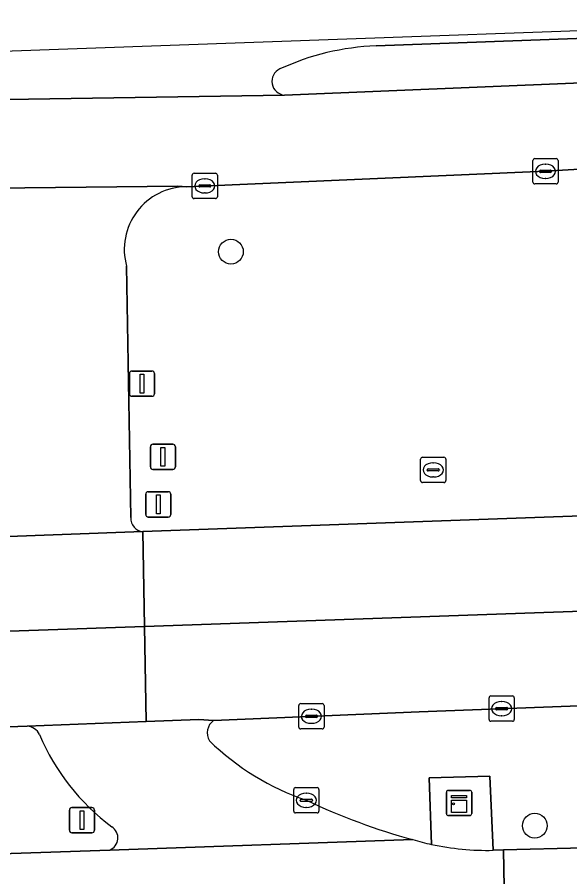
# Model space of a CAD drawing. Extents: x 161084 to 161928, y 385354 to 386522.
# Drawn here: x 161509.18 to 161531.06, y 386476.5 to 386510.49 of the extents above; entities that cross this region are included whole.
import ezdxf

# ---------------------------------------------------------------- set-up
doc = ezdxf.new("R2010")
doc.units = 0
for name, color, linetype in [('IMGEO_Berm_groen', 7, 'Continuous'), ('IMGEO_Boom', 7, 'Continuous'), ('IMGEO_Fietspad_open', 7, 'Continuous'), ('IMGEO_Kast', 7, 'Continuous'), ('IMGEO_Kolk', 7, 'Continuous'), ('IMGEO_Lichtmast', 7, 'Continuous'), ('IMGEO_OVBaan_gesloten', 7, 'Continuous'), ('IMGEO_Rijbaan_lokaal_open', 7, 'Continuous'), ('IMGEO_Rijbaan_regionaal_gesloten', 7, 'Continuous'), ('IMGEO_Rioolput', 7, 'Continuous'), ('IMGEO_Verkeersbordpaal', 7, 'Continuous'), ('IMGEO_Verkeersregelinstallatiepaal', 7, 'Continuous'), ('IMGEO_Voetpad_open', 7, 'Continuous')]:
    doc.layers.add(name, color=color, linetype=linetype)

msp = doc.modelspace()

# ---------------------------------------------------------------- linework, layer by layer
at = {"layer": 'IMGEO_Berm_groen'}
for points in [[(161541.415, 386510.009), (161523.392, 386509.355)], [(161519.767, 386507.409), (161531.52, 386507.898)], [(161536.139, 386504.759), (161530.094, 386504.395), (161515.879, 386503.787)], [(161513.512, 386500.64), (161513.679, 386490.701)], [(161514.156, 386490.147), (161610.593, 386493.594)], [(161610.999, 386486.108), (161597.637, 386485.668), (161594.596, 386485.53), (161572.906, 386484.813), (161525.095, 386483.027), (161516.956, 386482.684)], [(161509.574, 386482.455), (161419.19, 386479.191), (161403.895, 386478.639), (161397.843, 386478.5), (161387.908, 386473.37), (161419.34, 386474.481), (161422.42, 386474.59), (161500, 386477.146), (161503.47, 386477.26), (161504.64, 386477.27), (161512.843, 386477.556)], [(161525.579, 386477.78), (161525.495, 386480.416), (161527.893, 386480.478), (161528.023, 386477.548), (161528.428, 386477.563), (161534.796, 386477.72), (161557.954, 386478.54), (161563.804, 386478.726), (161569.853, 386478.954)]]:
    msp.add_lwpolyline(points, dxfattribs=at)
for centre, radius, start, end in [((161523.772, 386499.355), 10.007, 92.1748, 114.7632), ((161519.806, 386507.95), 0.542, 114.6801, 265.8417), ((161515.901, 386501.307), 2.48, 90.5072, 195.5958), ((161514.21, 386490.676), 0.531, 177.258, 264.1996), ((161517.318, 386482.189), 0.613, 126.1659, 210.9423), ((161509.533, 386481.865), 0.591, 25.5451, 86.0616), ((161518.223, 386485.567), 8.854, 202.9085, 233.2406), ((161523.995, 386489.33), 10.368, 225.9896, 251.0474), ((161531.68, 386502.965), 25.915, 244.7559, 254.705), ((161512.655, 386478.035), 0.514, 291.4861, 58.4181), ((161527.703, 386487.614), 10.061, 253.4917, 257.8131)]:
    msp.add_arc(centre, radius, start, end, dxfattribs=at)
at = {"layer": 'IMGEO_Boom'}
for centre in [(161517.642, 386501.217), (161529.67, 386478.52)]:
    msp.add_circle(centre, 0.489, dxfattribs=at)
at = {"layer": 'IMGEO_Fietspad_open'}
msp.add_lwpolyline([(161524.844, 386477.968), (161512.843, 386477.556), (161504.64, 386477.27), (161504.681, 386475.335), (161520.243, 386475.807), (161528.463, 386476.077), (161528.428, 386477.563), (161528.023, 386477.548)], dxfattribs=at)
for centre, radius, start, end in [((161527.703, 386487.614), 10.061, 253.4917, 257.8131), ((161527.782, 386487.996), 10.451, 257.832, 271.3227)]:
    msp.add_arc(centre, radius, start, end, dxfattribs=at)
at = {"layer": 'IMGEO_Kast'}
for p, q in [((161526.174, 386478.993), (161526.174, 386479.834)), ((161526.174, 386479.834), (161526.174, 386478.993)), ((161526.249, 386479.918), (161527.09, 386479.918)), ((161527.09, 386479.918), (161526.249, 386479.918)), ((161527.174, 386479.843), (161527.174, 386479.002)), ((161527.174, 386479.002), (161527.174, 386479.843)), ((161527.099, 386478.918), (161526.258, 386478.918)), ((161526.258, 386478.918), (161527.099, 386478.918))]:
    msp.add_line(p, q, dxfattribs=at)
for points in [[(161526.369, 386479.708), (161526.969, 386479.708), (161526.969, 386479.623), (161526.369, 386479.623), (161526.369, 386479.708)], [(161526.369, 386479.533), (161526.969, 386479.533), (161526.969, 386479.044), (161526.369, 386479.044), (161526.369, 386479.533)]]:
    msp.add_lwpolyline(points, dxfattribs=at)
msp.add_circle((161526.453, 386479.382), 0.0377, dxfattribs=at)
for centre, start, end in [((161526.252, 386479.84), 92.4484, 184.2845), ((161526.252, 386479.84), 92.4484, 184.2845), ((161527.096, 386479.84), 2.4484, 94.2845), ((161527.096, 386479.84), 2.4484, 94.2845), ((161526.252, 386478.996), 182.4484, 274.2845), ((161526.252, 386478.996), 182.4484, 274.2845), ((161527.096, 386478.996), 272.4484, 4.2845), ((161527.096, 386478.996), 272.4484, 4.2845)]:
    msp.add_arc(centre, 0.0779, start, end, dxfattribs=at)
at = {"layer": 'IMGEO_Kolk'}
for p, q in [((161529.593, 386503.969), (161529.593, 386504.821)), ((161529.668, 386504.895), (161530.52, 386504.895)), ((161530.081, 386504.675), (161530.106, 386504.675)), ((161530.594, 386504.821), (161530.594, 386503.969)), ((161516.108, 386503.392), (161516.108, 386504.244)), ((161516.183, 386504.318), (161517.035, 386504.318)), ((161517.109, 386504.244), (161517.109, 386503.392)), ((161529.852, 386504.389), (161529.852, 386504.401)), ((161530.29, 386504.352), (161529.892, 386504.352)), ((161529.895, 386504.438), (161530.293, 386504.438)), ((161530.336, 386504.401), (161530.336, 386504.389)), ((161516.596, 386504.098), (161516.621, 386504.098)), ((161530.104, 386504.115), (161530.079, 386504.115)), ((161516.367, 386503.812), (161516.367, 386503.824)), ((161516.805, 386503.775), (161516.407, 386503.775)), ((161516.41, 386503.861), (161516.808, 386503.861)), ((161516.851, 386503.824), (161516.851, 386503.812)), ((161530.52, 386503.895), (161529.668, 386503.895)), ((161517.035, 386503.318), (161516.183, 386503.318)), ((161516.619, 386503.538), (161516.594, 386503.538)), ((161527.859, 386482.723), (161527.859, 386483.575)), ((161527.934, 386483.649), (161528.786, 386483.649)), ((161528.86, 386483.575), (161528.86, 386482.723)), ((161520.33, 386482.421), (161520.33, 386483.273)), ((161520.405, 386483.347), (161521.257, 386483.347)), ((161521.331, 386483.273), (161521.331, 386482.421)), ((161528.161, 386483.192), (161528.559, 386483.192)), ((161528.347, 386483.429), (161528.372, 386483.429)), ((161520.589, 386482.841), (161520.589, 386482.853)), ((161520.632, 386482.89), (161521.03, 386482.89)), ((161520.818, 386483.127), (161520.843, 386483.127)), ((161521.073, 386482.853), (161521.073, 386482.841)), ((161528.118, 386483.143), (161528.118, 386483.155)), ((161528.556, 386483.106), (161528.158, 386483.106)), ((161528.37, 386482.869), (161528.345, 386482.869)), ((161528.602, 386483.155), (161528.602, 386483.143)), ((161521.027, 386482.804), (161520.629, 386482.804)), ((161520.841, 386482.567), (161520.816, 386482.567)), ((161528.786, 386482.649), (161527.934, 386482.649)), ((161521.257, 386482.347), (161520.405, 386482.347)), ((161520.127, 386479.099), (161520.127, 386479.951)), ((161520.202, 386480.025), (161521.054, 386480.025)), ((161520.615, 386479.805), (161520.64, 386479.805)), ((161521.128, 386479.951), (161521.128, 386479.099)), ((161520.386, 386479.519), (161520.386, 386479.531)), ((161520.824, 386479.482), (161520.426, 386479.482)), ((161520.429, 386479.568), (161520.827, 386479.568)), ((161520.87, 386479.531), (161520.87, 386479.519)), ((161520.638, 386479.245), (161520.613, 386479.245)), ((161521.054, 386479.025), (161520.202, 386479.025))]:
    msp.add_line(p, q, dxfattribs=at)
for points in [[(161529.593, 386503.969), (161529.593, 386504.821)], [(161529.668, 386504.895), (161530.52, 386504.895)], [(161530.594, 386504.821), (161530.594, 386503.969)], [(161516.108, 386503.392), (161516.108, 386504.244)], [(161516.183, 386504.318), (161517.035, 386504.318)], [(161517.109, 386504.244), (161517.109, 386503.392)], [(161530.52, 386503.895), (161529.668, 386503.895)], [(161517.035, 386503.318), (161516.183, 386503.318)], [(161527.859, 386482.723), (161527.859, 386483.575)], [(161527.934, 386483.649), (161528.786, 386483.649)], [(161528.86, 386483.575), (161528.86, 386482.723)], [(161520.33, 386482.421), (161520.33, 386483.273)], [(161520.405, 386483.347), (161521.257, 386483.347)], [(161521.331, 386483.273), (161521.331, 386482.421)], [(161528.786, 386482.649), (161527.934, 386482.649)], [(161521.257, 386482.347), (161520.405, 386482.347)], [(161520.127, 386479.099), (161520.127, 386479.951)], [(161520.202, 386480.025), (161521.054, 386480.025)], [(161521.128, 386479.951), (161521.128, 386479.099)], [(161521.054, 386479.025), (161520.202, 386479.025)]]:
    msp.add_lwpolyline(points, dxfattribs=at)
for centre, radius, start, end in [((161529.67, 386504.819), 0.0765, 91.552, 178.448), ((161529.67, 386504.819), 0.0765, 91.552, 178.448), ((161530.518, 386504.819), 0.0765, 1.552, 88.448), ((161530.518, 386504.819), 0.0765, 1.552, 88.448), ((161516.185, 386504.242), 0.0765, 91.552, 178.448), ((161516.185, 386504.242), 0.0765, 91.552, 178.448), ((161517.033, 386504.242), 0.0765, 1.552, 88.448), ((161517.033, 386504.242), 0.0765, 1.552, 88.448), ((161529.892, 386504.398), 0.0403, 85.8775, 175.7526), ((161529.889, 386504.388), 0.0366, 178.938, 274.7102), ((161530.293, 386504.395), 0.043, 264.8664, 352.4533), ((161530.297, 386504.4), 0.0386, 1.7309, 96.639), ((161529.67, 386503.971), 0.0765, 181.552, 268.448), ((161529.67, 386503.971), 0.0765, 181.552, 268.448), ((161530.518, 386503.971), 0.0765, 271.552, 358.448), ((161530.518, 386503.971), 0.0765, 271.552, 358.448), ((161516.407, 386503.821), 0.0403, 85.8775, 175.7526), ((161516.404, 386503.811), 0.0366, 178.938, 274.7102), ((161516.808, 386503.818), 0.043, 264.8664, 352.4533), ((161516.812, 386503.823), 0.0386, 1.7309, 96.639), ((161516.185, 386503.394), 0.0765, 181.552, 268.448), ((161516.185, 386503.394), 0.0765, 181.552, 268.448), ((161517.033, 386503.394), 0.0765, 271.552, 358.448), ((161517.033, 386503.394), 0.0765, 271.552, 358.448), ((161527.936, 386483.573), 0.0765, 91.552, 178.448), ((161527.936, 386483.573), 0.0765, 91.552, 178.448), ((161528.784, 386483.573), 0.0765, 1.552, 88.448), ((161528.784, 386483.573), 0.0765, 1.552, 88.448), ((161520.407, 386483.271), 0.0765, 91.552, 178.448), ((161520.407, 386483.271), 0.0765, 91.552, 178.448), ((161521.255, 386483.271), 0.0765, 1.552, 88.448), ((161521.255, 386483.271), 0.0765, 1.552, 88.448), ((161528.158, 386483.152), 0.0403, 85.8775, 175.7526), ((161528.563, 386483.154), 0.0386, 1.7309, 96.639), ((161520.629, 386482.85), 0.0403, 85.8775, 175.7526), ((161520.626, 386482.84), 0.0366, 178.938, 274.7102), ((161521.03, 386482.847), 0.043, 264.8664, 352.4533), ((161521.034, 386482.852), 0.0386, 1.7309, 96.639), ((161528.155, 386483.142), 0.0366, 178.938, 274.7102), ((161528.559, 386483.149), 0.043, 264.8664, 352.4533), ((161527.936, 386482.725), 0.0765, 181.552, 268.448), ((161527.936, 386482.725), 0.0765, 181.552, 268.448), ((161528.784, 386482.725), 0.0765, 271.552, 358.448), ((161528.784, 386482.725), 0.0765, 271.552, 358.448), ((161520.407, 386482.423), 0.0765, 181.552, 268.448), ((161520.407, 386482.423), 0.0765, 181.552, 268.448), ((161521.255, 386482.423), 0.0765, 271.552, 358.448), ((161521.255, 386482.423), 0.0765, 271.552, 358.448), ((161520.204, 386479.949), 0.0765, 91.552, 178.448), ((161520.204, 386479.949), 0.0765, 91.552, 178.448), ((161521.052, 386479.949), 0.0765, 1.552, 88.448), ((161521.052, 386479.949), 0.0765, 1.552, 88.448), ((161520.426, 386479.528), 0.0403, 85.8775, 175.7526), ((161520.423, 386479.518), 0.0366, 178.938, 274.7102), ((161520.827, 386479.525), 0.043, 264.8664, 352.4533), ((161520.831, 386479.53), 0.0386, 1.7309, 96.639), ((161520.204, 386479.101), 0.0765, 181.552, 268.448), ((161520.204, 386479.101), 0.0765, 181.552, 268.448), ((161521.052, 386479.101), 0.0765, 271.552, 358.448), ((161521.052, 386479.101), 0.0765, 271.552, 358.448)]:
    msp.add_arc(centre, radius, start, end, dxfattribs=at)
for centre, major_axis, ratio, start_param, end_param in [((161530.08, 386504.395), (-0.387, 0.002), 0.722429, 4.712389, 7.853982), ((161530.105, 386504.395), (-0.39, 0.002), 0.717154, 1.570796, 4.712389), ((161516.595, 386503.818), (-0.387, 0.002), 0.722429, 4.712389, 7.853982), ((161516.62, 386503.818), (-0.39, 0.002), 0.717154, 1.570796, 4.712389), ((161528.346, 386483.149), (-0.387, 0.002), 0.722429, 4.712389, 7.853982), ((161528.371, 386483.149), (-0.39, 0.002), 0.717154, 1.570796, 4.712389), ((161520.817, 386482.847), (-0.387, 0.002), 0.722429, 4.712389, 7.853982), ((161520.842, 386482.847), (-0.39, 0.002), 0.717154, 1.570796, 4.712389), ((161520.614, 386479.525), (-0.387, 0.002), 0.722429, 4.712389, 7.853982), ((161520.639, 386479.525), (-0.39, 0.002), 0.717154, 1.570796, 4.712389)]:
    msp.add_ellipse(centre, major_axis=major_axis, ratio=ratio, start_param=start_param, end_param=end_param, dxfattribs=at)
at = {"layer": 'IMGEO_Lichtmast'}
for p, q in [((161513.724, 386496.498), (161514.514, 386496.498)), ((161514.514, 386496.498), (161513.724, 386496.498)), ((161513.624, 386495.598), (161513.624, 386496.398)), ((161513.624, 386496.398), (161513.624, 386495.598)), ((161514.614, 386496.398), (161514.614, 386495.598)), ((161514.614, 386495.598), (161514.614, 386496.398)), ((161514.514, 386495.498), (161513.724, 386495.498)), ((161513.724, 386495.498), (161514.514, 386495.498))]:
    msp.add_line(p, q, dxfattribs=at)
msp.add_lwpolyline([(161514.044, 386496.373), (161514.194, 386496.373), (161514.194, 386495.623), (161514.044, 386495.623), (161514.044, 386496.373)], dxfattribs=at)
for centre, start, end in [((161513.724, 386496.398), 90, 180), ((161513.724, 386496.398), 90, 180), ((161514.514, 386496.398), 0, 90), ((161514.514, 386496.398), 360, 90), ((161513.724, 386495.598), 180, 270), ((161513.724, 386495.598), 180, 270), ((161514.514, 386495.598), 270, 0), ((161514.514, 386495.598), 270, 0)]:
    msp.add_arc(centre, 0.1, start, end, dxfattribs=at)
at = {"layer": 'IMGEO_OVBaan_gesloten'}
for points in [[(161869.118, 386498.87), (161869.088, 386502.145), (161865.636, 386502.078), (161818.448, 386501.002), (161781.483, 386499.728), (161769.346, 386499.291), (161716.318, 386497.389), (161635.871, 386494.504), (161614.476, 386493.735), (161610.593, 386493.594), (161514.156, 386490.147), (161514.225, 386486.399), (161540.956, 386487.327), (161632.308, 386490.629), (161783, 386495.974)], [(161514.156, 386490.147), (161502.078, 386489.71), (161500.793, 386489.65), (161418.948, 386486.825), (161388.195, 386485.727), (161387.543, 386485.704), (161374.061, 386485.175), (161372.879, 386485.112), (161372.986, 386481.34), (161402.535, 386482.368), (161470.335, 386484.875), (161514.225, 386486.399)], [(161514.225, 386486.399), (161470.335, 386484.875), (161402.535, 386482.368), (161372.986, 386481.34), (161373.092, 386477.573), (161375.38, 386477.642), (161381.408, 386477.91), (161397.843, 386478.5), (161403.895, 386478.639), (161419.19, 386479.191), (161509.574, 386482.455), (161514.293, 386482.64)]]:
    msp.add_lwpolyline(points, close=True, dxfattribs=at)
msp.add_lwpolyline([(161632.308, 386490.629), (161540.956, 386487.327), (161514.225, 386486.399), (161514.293, 386482.64), (161516.369, 386482.721), (161516.956, 386482.684), (161525.095, 386483.027), (161572.906, 386484.813), (161594.596, 386485.53), (161597.637, 386485.668), (161610.999, 386486.108), (161636.001, 386487.041)], dxfattribs=at)
at = {"layer": 'IMGEO_Rijbaan_lokaal_open'}
for points in [[(161775.508, 386488.391), (161772.611, 386486.24), (161772.269, 386486.142), (161715.043, 386484.115), (161703.758, 386483.683), (161669.183, 386482.417), (161654.926, 386481.945), (161653.096, 386481.862), (161640.245, 386481.424), (161616.751, 386480.587), (161615.046, 386480.532), (161611.282, 386480.377), (161608.884, 386480.268), (161598.427, 386479.968), (161597.352, 386479.943), (161569.853, 386478.954), (161563.804, 386478.726), (161557.954, 386478.54), (161534.796, 386477.72), (161528.428, 386477.563), (161528.463, 386476.077), (161520.243, 386475.807), (161522.097, 386474.803)], [(161516.956, 386482.684), (161516.369, 386482.721), (161514.293, 386482.64), (161509.574, 386482.455)], [(161512.843, 386477.556), (161524.844, 386477.968)]]:
    msp.add_lwpolyline(points, dxfattribs=at)
for centre, radius, start, end in [((161517.318, 386482.189), 0.613, 126.1659, 210.9423), ((161509.533, 386481.865), 0.591, 25.5451, 86.0616), ((161518.223, 386485.567), 8.854, 202.9085, 233.2406), ((161523.995, 386489.33), 10.368, 225.9896, 251.0474), ((161531.68, 386502.965), 25.915, 244.7559, 254.705), ((161512.655, 386478.035), 0.514, 291.4861, 58.4181)]:
    msp.add_arc(centre, radius, start, end, dxfattribs=at)
at = {"layer": 'IMGEO_Rijbaan_regionaal_gesloten'}
for points in [[(161546.393, 386510.462), (161546.515, 386510.489), (161508.233, 386509.117)], [(161523.392, 386509.355), (161541.415, 386510.009)], [(161531.52, 386507.898), (161519.767, 386507.409), (161507.086, 386507.204), (161507.055, 386503.718), (161515.541, 386503.809), (161515.879, 386503.787), (161530.094, 386504.395), (161536.139, 386504.759)], [(161507.086, 386507.204), (161519.767, 386507.409)], [(161515.879, 386503.787), (161515.541, 386503.809), (161507.055, 386503.718), (161502.6, 386503.535), (161494.293, 386502.779), (161489.519, 386502.091), (161484.45, 386501.361), (161465.725, 386497.729)], [(161513.679, 386490.701), (161513.512, 386500.64)], [(161502.078, 386489.71), (161514.156, 386490.147)]]:
    msp.add_lwpolyline(points, dxfattribs=at)
for centre, radius, start, end in [((161523.772, 386499.355), 10.007, 92.1748, 114.7632), ((161519.806, 386507.95), 0.542, 114.6801, 265.8417), ((161515.901, 386501.307), 2.48, 90.5072, 195.5958), ((161514.21, 386490.676), 0.531, 177.258, 264.1996)]:
    msp.add_arc(centre, radius, start, end, dxfattribs=at)
at = {"layer": 'IMGEO_Rioolput'}
for p, q in [((161525.224, 386493.089), (161526.076, 386493.089)), ((161525.149, 386492.163), (161525.149, 386493.015)), ((161525.637, 386492.869), (161525.662, 386492.869)), ((161526.15, 386493.015), (161526.15, 386492.163)), ((161525.408, 386492.583), (161525.408, 386492.595)), ((161525.846, 386492.546), (161525.448, 386492.546)), ((161525.451, 386492.632), (161525.849, 386492.632)), ((161525.892, 386492.595), (161525.892, 386492.583)), ((161526.076, 386492.089), (161525.224, 386492.089)), ((161525.66, 386492.309), (161525.635, 386492.309))]:
    msp.add_line(p, q, dxfattribs=at)
for points in [[(161525.224, 386493.089), (161526.076, 386493.089)], [(161525.149, 386492.163), (161525.149, 386493.015)], [(161526.15, 386493.015), (161526.15, 386492.163)], [(161526.076, 386492.089), (161525.224, 386492.089)]]:
    msp.add_lwpolyline(points, dxfattribs=at)
for centre, radius, start, end in [((161525.226, 386493.013), 0.0765, 91.552, 178.448), ((161525.226, 386493.013), 0.0765, 91.552, 178.448), ((161526.074, 386493.013), 0.0765, 1.552, 88.448), ((161526.074, 386493.013), 0.0765, 1.552, 88.448), ((161525.448, 386492.592), 0.0403, 85.8775, 175.7526), ((161525.445, 386492.582), 0.0366, 178.938, 274.7102), ((161525.849, 386492.589), 0.043, 264.8664, 352.4533), ((161525.853, 386492.594), 0.0386, 1.7309, 96.639), ((161525.226, 386492.165), 0.0765, 181.552, 268.448), ((161525.226, 386492.165), 0.0765, 181.552, 268.448), ((161526.074, 386492.165), 0.0765, 271.552, 358.448), ((161526.074, 386492.165), 0.0765, 271.552, 358.448)]:
    msp.add_arc(centre, radius, start, end, dxfattribs=at)
for centre, major_axis, ratio, start_param, end_param in [((161525.636, 386492.589), (-0.387, 0.002), 0.722429, 4.712389, 7.853982), ((161525.661, 386492.589), (-0.39, 0.002), 0.717154, 1.570796, 4.712389)]:
    msp.add_ellipse(centre, major_axis=major_axis, ratio=ratio, start_param=start_param, end_param=end_param, dxfattribs=at)
at = {"layer": 'IMGEO_Verkeersbordpaal'}
for p, q in [((161514.453, 386492.705), (161514.453, 386493.505)), ((161514.453, 386493.505), (161514.453, 386492.705)), ((161514.553, 386493.605), (161515.343, 386493.605)), ((161515.343, 386493.605), (161514.553, 386493.605)), ((161515.443, 386493.505), (161515.443, 386492.705)), ((161515.443, 386492.705), (161515.443, 386493.505)), ((161515.343, 386492.605), (161514.553, 386492.605)), ((161514.553, 386492.605), (161515.343, 386492.605)), ((161511.249, 386478.339), (161511.249, 386479.139)), ((161511.249, 386479.139), (161511.249, 386478.339)), ((161511.349, 386479.239), (161512.139, 386479.239)), ((161512.139, 386479.239), (161511.349, 386479.239)), ((161512.239, 386479.139), (161512.239, 386478.339)), ((161512.239, 386478.339), (161512.239, 386479.139)), ((161512.139, 386478.239), (161511.349, 386478.239)), ((161511.349, 386478.239), (161512.139, 386478.239))]:
    msp.add_line(p, q, dxfattribs=at)
for points in [[(161514.873, 386493.48), (161515.023, 386493.48), (161515.023, 386492.73), (161514.873, 386492.73), (161514.873, 386493.48)], [(161511.669, 386479.114), (161511.819, 386479.114), (161511.819, 386478.364), (161511.669, 386478.364), (161511.669, 386479.114)]]:
    msp.add_lwpolyline(points, dxfattribs=at)
for centre, start, end in [((161514.553, 386493.505), 90, 180), ((161514.553, 386493.505), 90, 180), ((161515.343, 386493.505), 0, 90), ((161515.343, 386493.505), 360, 90), ((161514.553, 386492.705), 180, 270), ((161514.553, 386492.705), 180, 270), ((161515.343, 386492.705), 270, 0), ((161515.343, 386492.705), 270, 0), ((161511.349, 386479.139), 90, 180), ((161511.349, 386479.139), 90, 180), ((161512.139, 386479.139), 0, 90), ((161512.139, 386479.139), 360, 90), ((161511.349, 386478.339), 180, 270), ((161511.349, 386478.339), 180, 270), ((161512.139, 386478.339), 270, 0), ((161512.139, 386478.339), 270, 0)]:
    msp.add_arc(centre, 0.1, start, end, dxfattribs=at)
at = {"layer": 'IMGEO_Verkeersregelinstallatiepaal'}
for p, q in [((161514.373, 386491.723), (161515.163, 386491.723)), ((161515.163, 386491.723), (161514.373, 386491.723)), ((161514.273, 386490.823), (161514.273, 386491.623)), ((161514.273, 386491.623), (161514.273, 386490.823)), ((161515.263, 386491.623), (161515.263, 386490.823)), ((161515.263, 386490.823), (161515.263, 386491.623)), ((161515.163, 386490.723), (161514.373, 386490.723)), ((161514.373, 386490.723), (161515.163, 386490.723))]:
    msp.add_line(p, q, dxfattribs=at)
msp.add_lwpolyline([(161514.693, 386491.598), (161514.843, 386491.598), (161514.843, 386490.848), (161514.693, 386490.848), (161514.693, 386491.598)], dxfattribs=at)
for centre, start, end in [((161514.373, 386491.623), 90, 180), ((161514.373, 386491.623), 90, 180), ((161515.163, 386491.623), 0, 90), ((161515.163, 386491.623), 360, 90), ((161514.373, 386490.823), 180, 270), ((161514.373, 386490.823), 180, 270), ((161515.163, 386490.823), 270, 0), ((161515.163, 386490.823), 270, 0)]:
    msp.add_arc(centre, 0.1, start, end, dxfattribs=at)
at = {"layer": 'IMGEO_Voetpad_open'}
msp.add_lwpolyline([(161528.023, 386477.548), (161527.893, 386480.478), (161525.495, 386480.416), (161525.579, 386477.78)], dxfattribs=at)
msp.add_arc((161527.782, 386487.996), 10.451, 257.832, 271.3227, dxfattribs=at)

doc.saveas('drawing.dxf')
